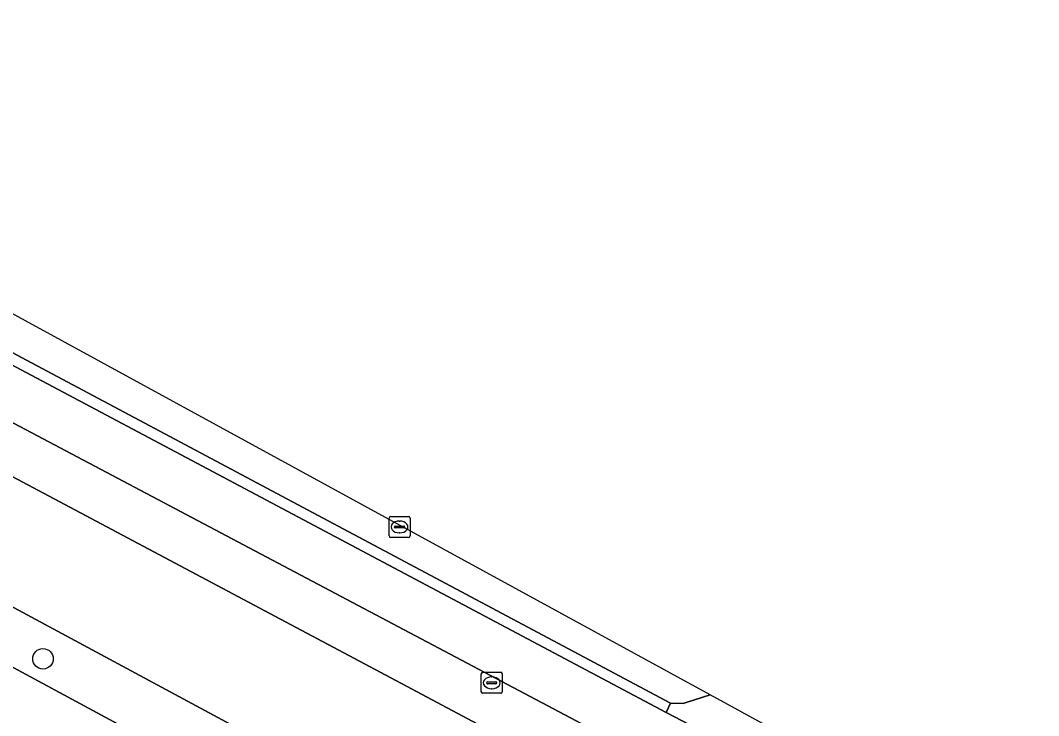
# Model space of a CAD drawing. Extents: x 159262 to 160143, y 383399 to 384319.
# Drawn here: x 160049.81 to 160098.25, y 383833.31 to 383866.4 of the extents above; entities that cross this region are included whole.
import ezdxf

# ---------------------------------------------------------------- set-up
doc = ezdxf.new("R2010")
doc.units = 0
for name, color, linetype in [('IMGEO_Berm_gesloten', 7, 'Continuous'), ('IMGEO_Berm_groen', 7, 'Continuous'), ('IMGEO_Boom', 7, 'Continuous'), ('IMGEO_Brandkraan', 7, 'Continuous'), ('IMGEO_Fietspad_gesloten', 7, 'Continuous'), ('IMGEO_Groenvoorziening', 7, 'Continuous'), ('IMGEO_Pand', 7, 'Continuous'), ('IMGEO_Parkeervlak_open', 7, 'Continuous'), ('IMGEO_Rioolput', 7, 'Continuous'), ('IMGEO_Voetpad_onverhard', 7, 'Continuous'), ('IMGEO_Voetpad_open', 7, 'Continuous')]:
    doc.layers.add(name, color=color, linetype=linetype)

msp = doc.modelspace()

# ---------------------------------------------------------------- linework, layer by layer
at = {"layer": 'IMGEO_Berm_gesloten'}
msp.add_lwpolyline([(159918.588, 383919.812), (159961.28, 383896.996), (159968.689, 383893.037), (160018.359, 383866.492), (160080.53, 383833.461), (160080.736, 383833.894), (159981.569, 383886.754), (159976.828, 383889.275)], dxfattribs=at)
at = {"layer": 'IMGEO_Berm_groen'}
msp.add_lwpolyline([(160100.915, 383827.104), (160092.501, 383828.896), (160082.626, 383834.294), (160081.484, 383833.929), (160081.345, 383833.885), (160080.736, 383833.894), (160080.53, 383833.461), (160089.207, 383828.939)], dxfattribs=at)
at = {"layer": 'IMGEO_Boom'}
msp.add_circle((160050.881, 383836.013), 0.489, dxfattribs=at)
at = {"layer": 'IMGEO_Brandkraan'}
for p, q in [((160071.732, 383834.445), (160071.732, 383835.297)), ((160071.807, 383835.371), (160072.659, 383835.371)), ((160072.22, 383835.151), (160072.245, 383835.151)), ((160072.733, 383835.297), (160072.733, 383834.445)), ((160071.991, 383834.865), (160071.991, 383834.877)), ((160072.429, 383834.828), (160072.031, 383834.828)), ((160072.034, 383834.914), (160072.432, 383834.914)), ((160072.475, 383834.877), (160072.475, 383834.865)), ((160072.659, 383834.371), (160071.807, 383834.371)), ((160072.243, 383834.591), (160072.218, 383834.591))]:
    msp.add_line(p, q, dxfattribs=at)
for points in [[(160071.732, 383834.445), (160071.732, 383835.297)], [(160071.807, 383835.371), (160072.659, 383835.371)], [(160072.733, 383835.297), (160072.733, 383834.445)], [(160072.659, 383834.371), (160071.807, 383834.371)]]:
    msp.add_lwpolyline(points, dxfattribs=at)
for centre, radius, start, end in [((160071.809, 383835.295), 0.0765, 91.552, 178.448), ((160071.809, 383835.295), 0.0765, 91.552, 178.448), ((160072.657, 383835.295), 0.0765, 1.552, 88.448), ((160072.657, 383835.295), 0.0765, 1.552, 88.448), ((160072.031, 383834.874), 0.0403, 85.8775, 175.7526), ((160072.028, 383834.864), 0.0366, 178.938, 274.7102), ((160072.432, 383834.871), 0.043, 264.8664, 352.4533), ((160072.436, 383834.876), 0.0386, 1.7309, 96.639), ((160071.809, 383834.447), 0.0765, 181.552, 268.448), ((160071.809, 383834.447), 0.0765, 181.552, 268.448), ((160072.657, 383834.447), 0.0765, 271.552, 358.448), ((160072.657, 383834.447), 0.0765, 271.552, 358.448)]:
    msp.add_arc(centre, radius, start, end, dxfattribs=at)
for centre, major_axis, ratio, start_param, end_param in [((160072.219, 383834.871), (-0.387, 0.002), 0.722429, 4.712389, 7.853982), ((160072.244, 383834.871), (-0.39, 0.002), 0.717154, 1.570796, 4.712389)]:
    msp.add_ellipse(centre, major_axis=major_axis, ratio=ratio, start_param=start_param, end_param=end_param, dxfattribs=at)
at = {"layer": 'IMGEO_Fietspad_gesloten'}
for points in [[(159896.823, 383934.316), (159893.727, 383935.935), (159892.539, 383933.733), (159890.781, 383934.659), (159879.571, 383940.642), (159878.488, 383938.609), (159961.003, 383894.56), (159966.304, 383891.73), (160016.316, 383865.032), (160041.045, 383851.684), (160089.346, 383826.131)], [(160089.207, 383828.939), (160080.53, 383833.461), (160018.359, 383866.492)]]:
    msp.add_lwpolyline(points, dxfattribs=at)
at = {"layer": 'IMGEO_Groenvoorziening'}
msp.add_lwpolyline([(160013.572, 383863.75), (159997.099, 383872.569), (159994.592, 383867.874), (159997.453, 383866.309), (160000, 383865.096), (160011.112, 383859.113), (160012.505, 383858.362), (160065.361, 383829.901), (160066.686, 383829.189), (160076.703, 383823.82), (160077.146, 383823.179), (160076.016, 383821.253), (160075.786, 383820.824), (160077.91, 383819.68), (160080.607, 383823.116), (160082.681, 383826.217), (160082.909, 383826.855), (160067.941, 383834.834)], close=True, dxfattribs=at)
at = {"layer": 'IMGEO_Pand'}
msp.add_lwpolyline([(160083.151, 383820.78), (160080.896, 383822.56), (160081.056, 383822.764), (160080.607, 383823.116), (160077.91, 383819.68), (160075.786, 383820.824), (160076.016, 383821.253), (160000.004, 383862.31)], dxfattribs=at)
at = {"layer": 'IMGEO_Parkeervlak_open'}
msp.add_lwpolyline([(159976.828, 383889.275), (159981.569, 383886.754), (160080.736, 383833.894), (160081.345, 383833.885), (160081.484, 383833.929), (160082.626, 383834.294), (160021.053, 383867.95)], dxfattribs=at)
at = {"layer": 'IMGEO_Rioolput'}
for p, q in [((160067.347, 383841.862), (160067.347, 383842.714)), ((160067.422, 383842.788), (160068.274, 383842.788)), ((160067.835, 383842.568), (160067.86, 383842.568)), ((160068.348, 383842.714), (160068.348, 383841.862)), ((160067.606, 383842.282), (160067.606, 383842.294)), ((160068.044, 383842.245), (160067.646, 383842.245)), ((160067.649, 383842.331), (160068.047, 383842.331)), ((160067.858, 383842.008), (160067.833, 383842.008)), ((160068.09, 383842.294), (160068.09, 383842.282)), ((160068.274, 383841.788), (160067.422, 383841.788))]:
    msp.add_line(p, q, dxfattribs=at)
for points in [[(160067.347, 383841.862), (160067.347, 383842.714)], [(160067.422, 383842.788), (160068.274, 383842.788)], [(160068.348, 383842.714), (160068.348, 383841.862)], [(160068.274, 383841.788), (160067.422, 383841.788)]]:
    msp.add_lwpolyline(points, dxfattribs=at)
for centre, radius, start, end in [((160067.424, 383842.712), 0.0765, 91.552, 178.448), ((160067.424, 383842.712), 0.0765, 91.552, 178.448), ((160068.272, 383842.712), 0.0765, 1.552, 88.448), ((160068.272, 383842.712), 0.0765, 1.552, 88.448), ((160067.646, 383842.291), 0.0403, 85.8775, 175.7526), ((160067.643, 383842.281), 0.0366, 178.938, 274.7102), ((160068.047, 383842.288), 0.043, 264.8664, 352.4533), ((160068.051, 383842.293), 0.0386, 1.7309, 96.639), ((160067.424, 383841.864), 0.0765, 181.552, 268.448), ((160067.424, 383841.864), 0.0765, 181.552, 268.448), ((160068.272, 383841.864), 0.0765, 271.552, 358.448), ((160068.272, 383841.864), 0.0765, 271.552, 358.448)]:
    msp.add_arc(centre, radius, start, end, dxfattribs=at)
for centre, major_axis, ratio, start_param, end_param in [((160067.834, 383842.288), (-0.387, 0.002), 0.722429, 4.712389, 7.853982), ((160067.859, 383842.288), (-0.39, 0.002), 0.717154, 1.570796, 4.712389)]:
    msp.add_ellipse(centre, major_axis=major_axis, ratio=ratio, start_param=start_param, end_param=end_param, dxfattribs=at)
at = {"layer": 'IMGEO_Voetpad_onverhard'}
msp.add_lwpolyline([(160012.505, 383858.362), (160011.112, 383859.113), (160000, 383865.096), (159997.453, 383866.309), (159996.297, 383864.172), (160000.004, 383862.31), (160076.016, 383821.253), (160077.146, 383823.179), (160076.703, 383823.82), (160066.686, 383829.189), (160065.361, 383829.901)], close=True, dxfattribs=at)
at = {"layer": 'IMGEO_Voetpad_open'}
for points in [[(159966.304, 383891.73), (159961.003, 383894.56), (159960.629, 383892.026), (159965.013, 383889.674), (159966.936, 383888.689), (159967.484, 383888.397), (159983.16, 383880.031), (159990.758, 383875.964), (159995.226, 383873.572), (159997.099, 383872.569), (160013.572, 383863.75), (160067.941, 383834.834), (160082.909, 383826.855), (160086.324, 383825.028)], [(160089.346, 383826.131), (160041.045, 383851.684), (160016.316, 383865.032), (159966.304, 383891.73)]]:
    msp.add_lwpolyline(points, dxfattribs=at)

doc.saveas('drawing.dxf')
